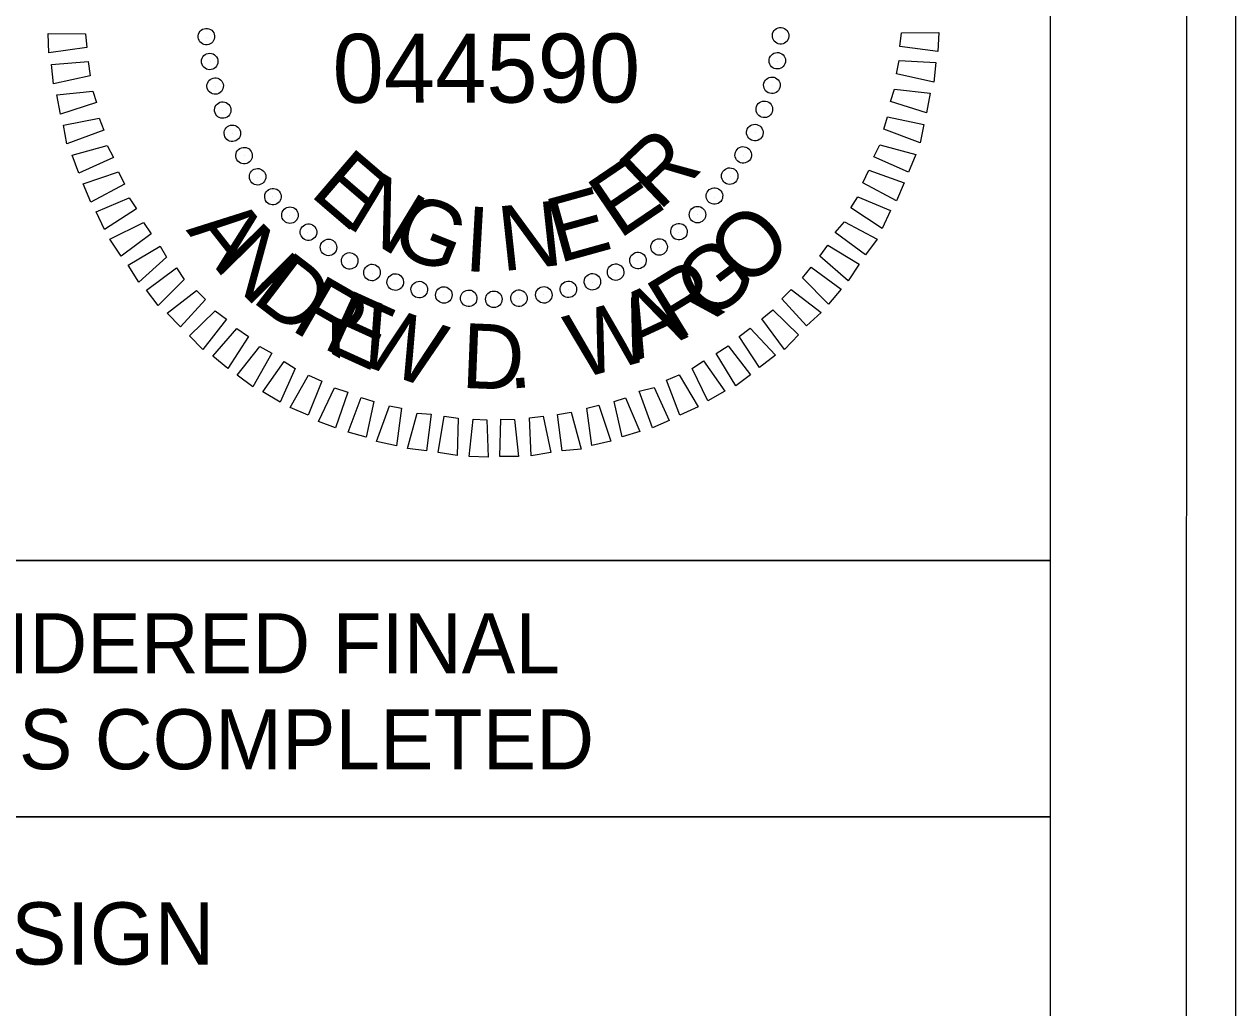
# Model space of a CAD drawing. Extents: x 2320980 to 2456309, y 595047 to 606177.
# Drawn here: x 2456023.3 to 2456045.51, y 596479.87 to 596497.89 of the extents above; entities that cross this region are included whole.
import ezdxf

# ---------------------------------------------------------------- set-up
doc = ezdxf.new("R2010")
doc.units = 0
for name, color, linetype in [('Default', 7, 'Continuous'), ('Prop Dimension', 7, 'Continuous'), ('Prop Pavement Schedule Description CELL', 7, 'Continuous'), ('Sheet Plan CELL', 7, 'Continuous'), ('Sheet Plot Border Inside CELL', 7, 'Continuous'), ('Sheet Plot Border Outside CELL', 7, 'Continuous'), ('Sheet Sticker Exception Certification CELL', 7, 'Continuous')]:
    doc.layers.add(name, color=color, linetype=linetype)

msp = doc.modelspace()

# ---------------------------------------------------------------- linework, layer by layer
at = {"layer": 'Default'}
for p, q in [((2456026.634, 596497.653), (2456026.634, 596497.653)), ((2456026.634, 596497.653), (2456026.634, 596497.653)), ((2456037.167, 596497.673), (2456037.167, 596497.673)), ((2456037.167, 596497.673), (2456037.167, 596497.673)), ((2456026.705, 596497.212), (2456026.705, 596497.212)), ((2456026.705, 596497.212), (2456026.705, 596497.212)), ((2456037.102, 596497.218), (2456037.102, 596497.218)), ((2456037.102, 596497.218), (2456037.102, 596497.218)), ((2456026.799, 596496.75), (2456026.799, 596496.75)), ((2456026.799, 596496.75), (2456026.799, 596496.75)), ((2456037.015, 596496.774), (2456037.015, 596496.774)), ((2456037.015, 596496.774), (2456037.015, 596496.774)), ((2456026.933, 596496.31), (2456026.933, 596496.31)), ((2456026.933, 596496.31), (2456026.933, 596496.31)), ((2456036.876, 596496.329), (2456036.876, 596496.329)), ((2456036.876, 596496.329), (2456036.876, 596496.329)), ((2456027.11, 596495.882), (2456027.11, 596495.882)), ((2456027.11, 596495.882), (2456027.11, 596495.882)), ((2456036.695, 596495.905), (2456036.695, 596495.905)), ((2456036.695, 596495.905), (2456036.695, 596495.905)), ((2456027.328, 596495.486), (2456027.328, 596495.486)), ((2456027.328, 596495.486), (2456027.328, 596495.486)), ((2456036.492, 596495.49), (2456036.492, 596495.49)), ((2456036.492, 596495.49), (2456036.492, 596495.49)), ((2456027.577, 596495.09), (2456027.577, 596495.09)), ((2456027.577, 596495.09), (2456027.577, 596495.09)), ((2456036.236, 596495.106), (2456036.236, 596495.106)), ((2456036.236, 596495.106), (2456036.236, 596495.106)), ((2456027.848, 596494.727), (2456027.848, 596494.727)), ((2456027.848, 596494.727), (2456027.848, 596494.727)), ((2456035.958, 596494.721), (2456035.958, 596494.721)), ((2456035.958, 596494.721), (2456035.958, 596494.721)), ((2456028.17, 596494.385), (2456028.17, 596494.385)), ((2456028.17, 596494.385), (2456028.17, 596494.385)), ((2456035.649, 596494.399), (2456035.649, 596494.399)), ((2456035.649, 596494.399), (2456035.649, 596494.399)), ((2456028.492, 596494.075), (2456028.492, 596494.075)), ((2456028.492, 596494.075), (2456028.492, 596494.075)), ((2456035.297, 596494.077), (2456035.297, 596494.077)), ((2456035.297, 596494.077), (2456035.297, 596494.077)), ((2456028.876, 596493.798), (2456028.876, 596493.798)), ((2456028.876, 596493.798), (2456028.876, 596493.798)), ((2456034.943, 596493.807), (2456034.943, 596493.807)), ((2456034.943, 596493.807), (2456034.943, 596493.807)), ((2456029.261, 596493.541), (2456029.261, 596493.541)), ((2456029.261, 596493.541), (2456029.261, 596493.541)), ((2456034.548, 596493.557), (2456034.548, 596493.557)), ((2456034.548, 596493.557), (2456034.548, 596493.557)), ((2456029.675, 596493.329), (2456029.675, 596493.329)), ((2456029.675, 596493.329), (2456029.675, 596493.329)), ((2456034.141, 596493.339), (2456034.141, 596493.339)), ((2456034.141, 596493.339), (2456034.141, 596493.339)), ((2456030.089, 596493.147), (2456030.089, 596493.147)), ((2456030.089, 596493.147), (2456030.089, 596493.147)), ((2456033.713, 596493.162), (2456033.713, 596493.162)), ((2456033.713, 596493.162), (2456033.713, 596493.162)), ((2456030.545, 596493.019), (2456030.545, 596493.019)), ((2456030.545, 596493.019), (2456030.545, 596493.019)), ((2456030.989, 596492.932), (2456030.989, 596492.932)), ((2456030.989, 596492.932), (2456030.989, 596492.932)), ((2456031.443, 596492.867), (2456031.443, 596492.867)), ((2456031.443, 596492.867), (2456031.443, 596492.867)), ((2456032.822, 596492.935), (2456032.822, 596492.935)), ((2456032.822, 596492.935), (2456032.822, 596492.935)), ((2456033.283, 596493.028), (2456033.283, 596493.028)), ((2456033.283, 596493.028), (2456033.283, 596493.028)), ((2456031.907, 596492.844), (2456031.907, 596492.844)), ((2456031.907, 596492.844), (2456031.907, 596492.844)), ((2456032.37, 596492.863), (2456032.37, 596492.863)), ((2456032.37, 596492.863), (2456032.37, 596492.863))]:
    msp.add_line(p, q, dxfattribs=at)
for points in [[(2456024.446, 596497.464), (2456023.753, 596497.367), (2456023.736, 596497.725), (2456024.421, 596497.717)], [(2456039.377, 596497.735), (2456040.062, 596497.738), (2456040.048, 596497.39), (2456039.351, 596497.482)], [(2456024.509, 596496.949), (2456023.837, 596496.799), (2456023.799, 596497.157), (2456024.472, 596497.212)], [(2456039.334, 596497.229), (2456040.009, 596497.189), (2456039.974, 596496.831), (2456039.286, 596496.986)], [(2456024.624, 596496.457), (2456023.964, 596496.244), (2456023.894, 596496.601), (2456024.556, 596496.666)], [(2456039.25, 596496.701), (2456039.904, 596496.629), (2456039.837, 596496.269), (2456039.18, 596496.478)], [(2456024.759, 596495.953), (2456024.08, 596495.698), (2456024.02, 596496.044), (2456024.671, 596496.173)], [(2456039.123, 596496.193), (2456039.789, 596496.057), (2456039.721, 596495.719), (2456039.053, 596495.97)], [(2456024.938, 596495.451), (2456024.3, 596495.165), (2456024.178, 596495.49), (2456024.817, 596495.67)], [(2456038.985, 596495.685), (2456039.641, 596495.507), (2456039.51, 596495.178), (2456038.873, 596495.461)], [(2456025.136, 596494.959), (2456024.521, 596494.632), (2456024.378, 596494.966), (2456025.027, 596495.189)], [(2456038.782, 596495.217), (2456039.43, 596494.988), (2456039.288, 596494.658), (2456038.671, 596494.983)], [(2456025.355, 596494.511), (2456024.773, 596494.131), (2456024.619, 596494.455), (2456025.225, 596494.709)], [(2456038.581, 596494.729), (2456039.176, 596494.477), (2456039.024, 596494.147), (2456038.448, 596494.526)], [(2456025.627, 596494.053), (2456025.077, 596493.642), (2456024.871, 596493.954), (2456025.486, 596494.261)], [(2456038.337, 596494.271), (2456038.933, 596493.956), (2456038.718, 596493.668), (2456038.162, 596494.078)], [(2456025.91, 596493.626), (2456025.402, 596493.163), (2456025.206, 596493.475), (2456025.79, 596493.824)], [(2456038.029, 596493.844), (2456038.604, 596493.497), (2456038.4, 596493.188), (2456037.885, 596493.641)], [(2456026.233, 596493.211), (2456025.757, 596492.738), (2456025.542, 596493.019), (2456026.092, 596493.429)], [(2456037.721, 596493.438), (2456038.276, 596493.038), (2456038.039, 596492.759), (2456037.566, 596493.246)], [(2456026.619, 596492.849), (2456026.165, 596492.346), (2456025.918, 596492.594), (2456026.458, 596493.015)], [(2456037.36, 596493.031), (2456037.905, 596492.61), (2456037.636, 596492.362), (2456037.184, 596492.859)], [(2456027.005, 596492.488), (2456026.573, 596491.932), (2456026.327, 596492.18), (2456026.802, 596492.642)], [(2456037.02, 596492.656), (2456037.491, 596492.202), (2456037.233, 596491.933), (2456036.822, 596492.494)], [(2456027.411, 596492.169), (2456027.033, 596491.583), (2456026.754, 596491.809), (2456027.198, 596492.313)], [(2456036.604, 596492.322), (2456037.067, 596491.825), (2456036.776, 596491.598), (2456036.407, 596492.17)], [(2456027.838, 596491.861), (2456027.492, 596491.244), (2456027.204, 596491.459), (2456027.615, 596491.984)], [(2456036.2, 596491.998), (2456036.61, 596491.468), (2456036.34, 596491.263), (2456035.981, 596491.857)], [(2456028.265, 596491.585), (2456027.992, 596490.968), (2456027.673, 596491.152), (2456028.063, 596491.708)], [(2456035.752, 596491.726), (2456036.141, 596491.165), (2456035.829, 596490.99), (2456035.544, 596491.585)], [(2456028.754, 596491.352), (2456028.503, 596490.726), (2456028.173, 596490.867), (2456028.51, 596491.463)], [(2456035.304, 596491.465), (2456035.652, 596490.881), (2456035.317, 596490.728), (2456035.074, 596491.366)], [(2456029.232, 596491.15), (2456029.002, 596490.493), (2456028.694, 596490.613), (2456028.988, 596491.23)], [(2456034.845, 596491.235), (2456035.119, 596490.629), (2456034.817, 596490.497), (2456034.572, 596491.167)], [(2456029.709, 596490.98), (2456029.564, 596490.324), (2456029.235, 596490.413), (2456029.476, 596491.049)], [(2456030.217, 596490.853), (2456030.125, 596490.167), (2456029.754, 596490.243), (2456029.995, 596490.901)], [(2456033.829, 596490.91), (2456034.052, 596490.251), (2456033.706, 596490.171), (2456033.609, 596490.854)], [(2456034.322, 596491.046), (2456034.586, 596490.43), (2456034.261, 596490.329), (2456034.112, 596490.979)], [(2456030.756, 596490.747), (2456030.674, 596490.071), (2456030.326, 596490.118), (2456030.503, 596490.764)], [(2456031.253, 596490.672), (2456031.234, 596489.987), (2456030.885, 596490.044), (2456030.999, 596490.709)], [(2456031.78, 596490.64), (2456031.804, 596489.956), (2456031.456, 596489.97), (2456031.527, 596490.656)], [(2456032.285, 596490.649), (2456032.361, 596489.967), (2456032.014, 596489.97), (2456032.033, 596490.656)], [(2456032.811, 596490.712), (2456032.95, 596490.041), (2456032.593, 596489.981), (2456032.559, 596490.676)], [(2456033.325, 596490.785), (2456033.507, 596490.104), (2456033.16, 596490.076), (2456033.074, 596490.738)]]:
    msp.add_lwpolyline(points, close=True, dxfattribs=at)
for centre, major_axis in [((2456026.638, 596497.665), (-0.151, -0.013)), ((2456037.163, 596497.68), (0.151, -0.013)), ((2456026.699, 596497.209), (-0.149, -0.027)), ((2456037.103, 596497.223), (0.149, -0.026)), ((2456026.799, 596496.759), (-0.146, -0.039)), ((2456037.004, 596496.773), (0.147, -0.039)), ((2456026.938, 596496.319), (-0.142, -0.052)), ((2456036.866, 596496.333), (0.143, -0.052)), ((2456027.115, 596495.894), (-0.137, -0.064)), ((2456036.691, 596495.907), (0.138, -0.064)), ((2456027.329, 596495.485), (-0.131, -0.076)), ((2456036.478, 596495.498), (0.131, -0.076)), ((2456027.577, 596495.097), (-0.124, -0.087)), ((2456036.231, 596495.109), (0.124, -0.087)), ((2456027.858, 596494.732), (-0.116, -0.098)), ((2456035.951, 596494.743), (0.116, -0.097)), ((2456028.17, 596494.393), (-0.107, -0.107)), ((2456035.64, 596494.403), (0.107, -0.107)), ((2456028.51, 596494.082), (-0.097, -0.116)), ((2456035.301, 596494.091), (0.098, -0.116)), ((2456034.936, 596493.81), (0.087, -0.124)), ((2456028.876, 596493.802), (-0.087, -0.124)), ((2456029.265, 596493.555), (-0.076, -0.131)), ((2456034.548, 596493.562), (0.076, -0.131)), ((2456029.674, 596493.342), (-0.064, -0.138)), ((2456030.1, 596493.167), (-0.052, -0.143)), ((2456033.714, 596493.172), (0.052, -0.142)), ((2456034.139, 596493.349), (0.064, -0.137)), ((2456030.54, 596493.029), (-0.039, -0.147)), ((2456030.99, 596492.93), (-0.026, -0.149)), ((2456032.824, 596492.932), (0.027, -0.149)), ((2456033.274, 596493.033), (0.039, -0.146)), ((2456031.447, 596492.87), (-0.013, -0.151)), ((2456031.907, 596492.851), (0, -0.152)), ((2456032.368, 596492.871), (0.013, -0.151))]:
    msp.add_ellipse(centre, major_axis=major_axis, ratio=0.999708, dxfattribs=at)
at = {"layer": 'Prop Dimension'}
msp.add_lwpolyline([(2455998.637, 596483.366), (2456042.107, 596483.366), (2456042.107, 596479.09), (2455998.637, 596479.09)], close=True, dxfattribs=at)
at = {"layer": 'Sheet Plan CELL'}
for points in [[(2455742.104, 596308.076), (2455742.099, 596518.071), (2456002.097, 596518.079), (2456002.099, 596488.066), (2456042.107, 596488.064), (2456042.107, 596308.076)], [(2456042.112, 596518.076), (2455742.104, 596518.076), (2455742.104, 596308.076), (2456042.107, 596308.076)], [(2456022.107, 596510.564), (2456042.104, 596510.566), (2456042.107, 596488.064), (2456022.107, 596488.061)]]:
    msp.add_lwpolyline(points, close=True, dxfattribs=at)
at = {"layer": 'Sheet Plot Border Inside CELL'}
msp.add_lwpolyline([(2455711.407, 596307.574), (2456044.604, 596307.576), (2456044.607, 596518.574), (2455711.407, 596518.574)], close=True, dxfattribs=at)
at = {"layer": 'Sheet Plot Border Outside CELL'}
msp.add_lwpolyline([(2455708.807, 596303.574), (2456045.507, 596303.574), (2456045.507, 596522.574), (2455708.807, 596522.574)], close=True, dxfattribs=at)
at = {"layer": 'Sheet Sticker Exception Certification CELL'}
for p, q in [((2456002.099, 596488.066), (2456042.107, 596488.066)), ((2456042.107, 596488.064), (2456042.107, 596483.364)), ((2456042.107, 596483.366), (2456002.099, 596483.366))]:
    msp.add_line(p, q, dxfattribs=at)

# ---------------------------------------------------------------- texts
at = {"layer": 'Default'}
for s, height, rotation, p in [('044590', 1.2638, 0.081, (2456028.951, 596496.451)), ('R', 1.188, 43.5624, (2456034.931, 596494.449)), ('E', 1.188, 319.3578, (2456028.51, 596494.771)), ('E', 1.188, 34.205, (2456034.203, 596493.94)), ('N', 1.188, 328.7149, (2456029.152, 596494.214)), ('E', 1.188, 15.4927, (2456033.095, 596493.509)), ('G', 1.188, 338.0712, (2456029.962, 596493.755)), ('N', 1.188, 6.1373, (2456032.055, 596493.363)), ('A', 1.188, 308.1238, (2456026.255, 596494.117)), ('I', 1.188, 356.7822, (2456031.349, 596493.371)), ('O', 1.188, 45.0203, (2456036.566, 596493.007)), ('N', 1.188, 314.6899, (2456026.751, 596493.497)), ('G', 1.188, 37.0537, (2456035.811, 596492.41)), ('D', 1.188, 322.6565, (2456027.443, 596492.828)), ('R', 1.188, 31.4977, (2456035.238, 596492.058)), ('R', 1.188, 329.9918, (2456028.156, 596492.302)), ('E', 1.188, 335.5478, (2456028.738, 596491.967)), ('W', 1.188, 15.6219, (2456033.45, 596491.377)), ('A', 1.188, 24.9316, (2456034.522, 596491.717)), ('W', 1.188, 340.8282, (2456029.319, 596491.702)), ('D', 1.188, 357.7142, (2456031.298, 596491.229)), ('.', 1.188, 5.0495, (2456032.184, 596491.208))]:
    msp.add_text(s, height=height, rotation=rotation, dxfattribs=at).set_placement(p)
at = {"layer": 'Prop Pavement Schedule Description CELL'}
msp.add_text('PAVEMENT  DESIGN', height=1.14031, dxfattribs=at).set_placement((2456011.704, 596480.658))
at = {"layer": 'Sheet Sticker Exception Certification CELL'}
for s, p in [('DOCUMENT NOT CONSIDERED FINAL', (2456006.313, 596485.997)), ('UNLESS ALL SIGNATURES COMPLETED', (2456005.299, 596484.237))]:
    msp.add_text(s, height=1.1, dxfattribs=at).set_placement(p)

doc.saveas('drawing.dxf')
